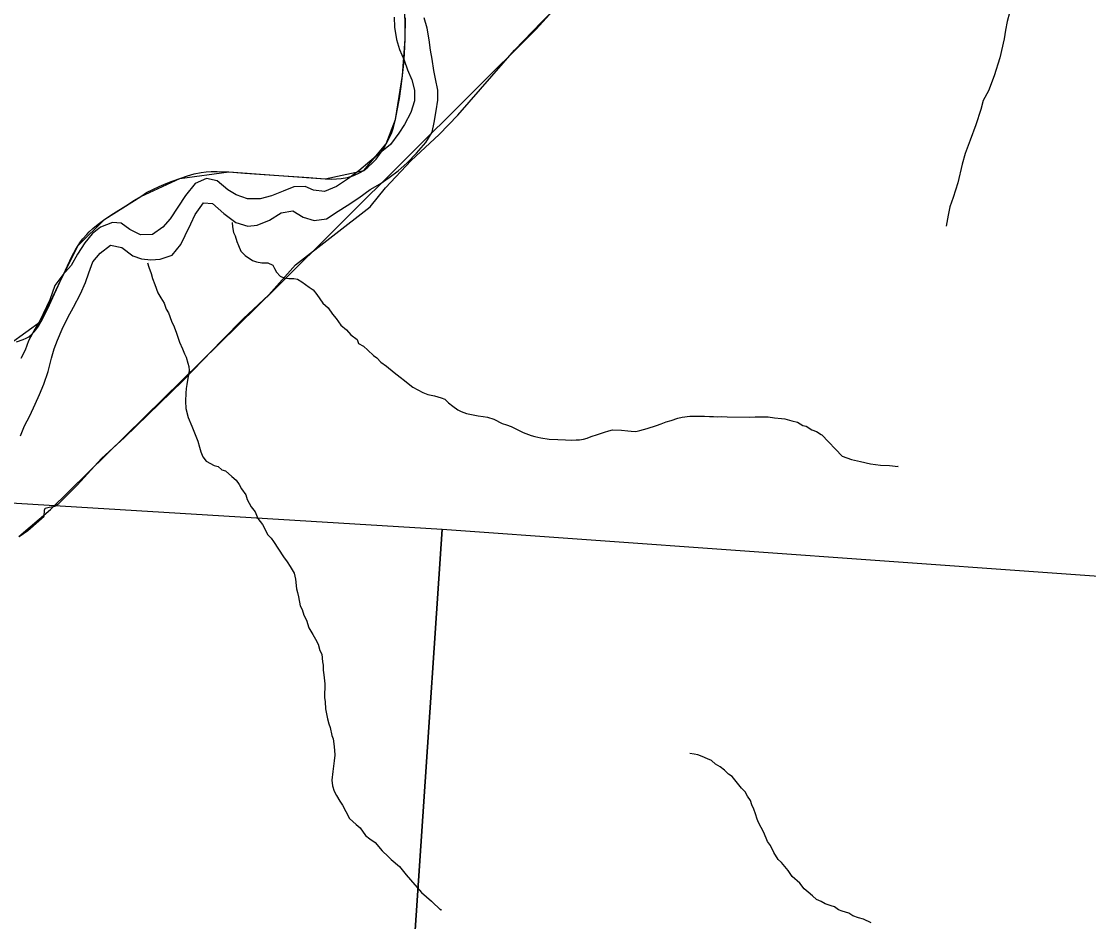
# Model space of a CAD drawing. Extents: x 0 to 82.7, y -0.2 to 22.
# Drawn here: x 5.374 to 6.574, y 18.905 to 19.918 of the extents above; entities that cross this region are included whole.
import ezdxf

# ---------------------------------------------------------------- set-up
doc = ezdxf.new("R2010")
doc.units = 0
for name, color, linetype in [('GM_X_County_Road', 7, 'Continuous'), ('GM_X_Minor_River', 7, 'Continuous'), ('GM_X_Rail_Line', 7, 'Continuous'), ('GM_X_Section', 7, 'Continuous'), ('GM_X_State_Route', 7, 'Continuous'), ('GM_X_Township_Road', 7, 'Continuous'), ('SH_Text', 7, 'Continuous')]:
    doc.layers.add(name, color=color, linetype=linetype)

msp = doc.modelspace()

# ---------------------------------------------------------------- linework, layer by layer
at = {"layer": 'GM_X_County_Road'}
msp.add_lwpolyline([(5.3683, 19.5576), (5.3758, 19.56), (5.3791, 19.5615), (5.3823, 19.5633), (5.3853, 19.5659), (5.3879, 19.5683), (5.39, 19.5711), (5.3929, 19.575), (5.3966, 19.5811), (5.4035, 19.5949), (5.4189, 19.6286), (5.4234, 19.6382), (5.4306, 19.6534), (5.4351, 19.6619), (5.4376, 19.6657), (5.4404, 19.6698), (5.4431, 19.6733), (5.4473, 19.6781), (5.45, 19.6811), (5.4543, 19.685), (5.46, 19.6898), (5.4675, 19.6954), (5.4776, 19.702), (5.4912, 19.7106), (5.5009, 19.7167), (5.508, 19.7211), (5.5146, 19.7253), (5.5216, 19.729), (5.5289, 19.7322), (5.5365, 19.7354), (5.5434, 19.7382), (5.5521, 19.7413), (5.5606, 19.7442), (5.5683, 19.7465), (5.5761, 19.748), (5.5815, 19.7488), (5.5874, 19.7492), (5.5939, 19.7491), (5.6072, 19.7486), (5.6253, 19.7471), (5.6635, 19.7445), (5.697, 19.7424), (5.7153, 19.7409), (5.723, 19.7406), (5.7282, 19.7407), (5.7334, 19.7413), (5.7407, 19.7425), (5.7479, 19.7447), (5.7542, 19.7476), (5.7588, 19.7503), (5.7636, 19.754), (5.7685, 19.7584), (5.7728, 19.7631), (5.7767, 19.7682), (5.7806, 19.7737), (5.7841, 19.78), (5.7878, 19.7872), (5.7899, 19.7917), (5.7922, 19.7985), (5.7947, 19.8074), (5.7965, 19.8177), (5.7989, 19.8312), (5.801, 19.8445), (5.8025, 19.8572), (5.8039, 19.8706), (5.8047, 19.8813), (5.8055, 19.898), (5.8058, 19.9217)], dxfattribs=at)
at = {"layer": 'GM_X_Minor_River'}
for points in [[(6.4851, 19.9275), (6.4825, 19.9176), (6.4806, 19.9081), (6.479, 19.8982), (6.4741, 19.8769), (6.468, 19.8568), (6.4615, 19.8396), (6.4554, 19.829), (6.4528, 19.8187), (6.4474, 19.8016), (6.4409, 19.7842), (6.4352, 19.7693), (6.4318, 19.7572), (6.4269, 19.7363), (6.4219, 19.7199), (6.4181, 19.7093), (6.4162, 19.6998), (6.4139, 19.6876)], [(5.793, 19.9227), (5.7934, 19.9112), (5.7956, 19.8976), (5.7991, 19.8861), (5.8044, 19.8744), (5.8082, 19.8633), (5.8131, 19.8523), (5.8161, 19.8405), (5.8161, 19.8287), (5.8119, 19.8154), (5.8047, 19.8021), (5.7982, 19.7922), (5.7891, 19.7793), (5.7792, 19.7717), (5.7659, 19.7603), (5.7534, 19.7497), (5.7419, 19.7413), (5.7283, 19.7322), (5.7146, 19.7265), (5.7024, 19.7281), (5.6929, 19.7323), (5.6804, 19.7319), (5.6682, 19.727), (5.6553, 19.7216), (5.6424, 19.7182), (5.6283, 19.7182), (5.6154, 19.7228), (5.6059, 19.7285), (5.5941, 19.7384), (5.5819, 19.7411), (5.5694, 19.7354), (5.5584, 19.7221), (5.5496, 19.7088), (5.5412, 19.6959), (5.5329, 19.6864), (5.5211, 19.6784), (5.5078, 19.6777), (5.4956, 19.6838), (5.4861, 19.691), (5.4762, 19.6918), (5.4629, 19.6864), (5.4534, 19.6788), (5.4451, 19.669), (5.4371, 19.656), (5.4298, 19.6435), (5.4203, 19.6329), (5.4116, 19.6207), (5.4059, 19.6048), (5.3944, 19.5812), (5.3891, 19.5717), (5.3819, 19.5588), (5.3781, 19.5481), (5.3731, 19.5386)], [(5.4195, 19.5719), (5.4259, 19.5849), (5.4324, 19.5966), (5.4404, 19.6115), (5.4461, 19.6244), (5.4495, 19.635), (5.4541, 19.6476), (5.4625, 19.6571), (5.4739, 19.6662), (5.4868, 19.6635), (5.499, 19.6544), (5.5088, 19.6509), (5.5195, 19.6498), (5.5298, 19.6505), (5.5434, 19.6551), (5.5533, 19.6669), (5.5579, 19.6771), (5.5644, 19.6904), (5.5693, 19.7007), (5.5788, 19.714), (5.5887, 19.7132), (5.6016, 19.7018), (5.6149, 19.6919), (5.6286, 19.6877), (5.6389, 19.6888), (5.6529, 19.6945), (5.6659, 19.7025), (5.6792, 19.7048), (5.6909, 19.6976), (5.7031, 19.6941), (5.7168, 19.696), (5.7301, 19.7044), (5.7404, 19.7108), (5.7533, 19.7196), (5.7662, 19.729), (5.7772, 19.7351), (5.7875, 19.7423), (5.7974, 19.7499), (5.8077, 19.7587), (5.8183, 19.7697), (5.8286, 19.7815), (5.8358, 19.7932), (5.8381, 19.8043), (5.8404, 19.8172), (5.8423, 19.8294), (5.8423, 19.8404), (5.8397, 19.8533), (5.8378, 19.8628), (5.8359, 19.8754), (5.834, 19.8856), (5.8325, 19.897), (5.8302, 19.9103), (5.8268, 19.9217)], [(5.611, 19.6918), (5.6114, 19.6869), (5.6124, 19.6805), (5.6143, 19.6766), (5.6161, 19.6705), (5.618, 19.6659), (5.6206, 19.6595), (5.6254, 19.6545), (5.6337, 19.649), (5.6382, 19.6474), (5.6443, 19.6462), (5.6511, 19.6465), (5.6568, 19.6438), (5.6586, 19.64), (5.6609, 19.6358), (5.665, 19.6315), (5.6691, 19.6296), (5.6748, 19.6287), (5.6801, 19.6287), (5.6843, 19.6279), (5.6892, 19.6251), (5.6975, 19.619), (5.702, 19.6159), (5.7061, 19.6109), (5.7128, 19.6009), (5.7188, 19.5959), (5.7237, 19.5886), (5.7278, 19.5836), (5.733, 19.5763), (5.7394, 19.5709), (5.7443, 19.5655), (5.7514, 19.5601), (5.7529, 19.5556), (5.7586, 19.5528), (5.7634, 19.5482), (5.7698, 19.542), (5.7736, 19.5397), (5.7781, 19.5347), (5.7845, 19.5301), (5.7931, 19.5231), (5.7999, 19.5177), (5.8048, 19.5142), (5.8089, 19.5108), (5.8142, 19.5065), (5.8255, 19.5007), (5.8308, 19.4983), (5.8383, 19.4967), (5.8459, 19.4947), (5.8501, 19.4931), (5.8542, 19.4889), (5.8591, 19.4851), (5.8647, 19.4812), (5.8685, 19.4792), (5.8745, 19.4769), (5.8874, 19.4744), (5.8931, 19.4736), (5.898, 19.4728), (5.9052, 19.4704), (5.9146, 19.4657), (5.9195, 19.4641), (5.9248, 19.4622), (5.9301, 19.4595), (5.938, 19.4556), (5.9471, 19.452), (5.9512, 19.4512), (5.9581, 19.4496), (5.9675, 19.448), (5.977, 19.4478), (5.9857, 19.4474), (5.9925, 19.4469), (5.9979, 19.4472), (6.0017, 19.4475), (6.0062, 19.4482), (6.01, 19.4493), (6.0146, 19.4512), (6.0218, 19.4534), (6.0295, 19.4559), (6.0344, 19.4574), (6.0386, 19.4585), (6.0488, 19.4583), (6.056, 19.4575), (6.0598, 19.4571), (6.0647, 19.4566), (6.0693, 19.4577), (6.0777, 19.4602), (6.088, 19.4635), (6.0933, 19.4654), (6.099, 19.4676), (6.1047, 19.469), (6.1123, 19.4716), (6.1169, 19.4727), (6.1256, 19.4741), (6.142, 19.4739), (6.1476, 19.4734), (6.1522, 19.4734), (6.1564, 19.4733), (6.1609, 19.4736), (6.1677, 19.4732), (6.1924, 19.4729), (6.1992, 19.4732)], [(5.5157, 19.6462), (5.5172, 19.6414), (5.5197, 19.6345), (5.5212, 19.6288), (5.5238, 19.6219), (5.5271, 19.6128), (5.5308, 19.607), (5.5345, 19.6009), (5.5367, 19.5944), (5.5393, 19.5902), (5.5426, 19.5806), (5.5456, 19.5745), (5.5482, 19.5673), (5.5518, 19.5573), (5.5552, 19.5497), (5.5574, 19.544), (5.5592, 19.5401), (5.5611, 19.5337), (5.5621, 19.5299), (5.5625, 19.5253), (5.5617, 19.5204), (5.5609, 19.5166), (5.56, 19.5097), (5.5592, 19.5052), (5.5588, 19.4999), (5.5583, 19.4908), (5.5586, 19.4824), (5.5615, 19.4725), (5.5655, 19.4626), (5.5685, 19.4553), (5.5722, 19.4457), (5.574, 19.4389), (5.5758, 19.4339), (5.578, 19.4282), (5.5818, 19.4232), (5.5905, 19.4185), (5.595, 19.4173), (5.5991, 19.4135), (5.6033, 19.4123), (5.6104, 19.4061), (5.6153, 19.4019), (5.6187, 19.3969), (5.6213, 19.3923), (5.6261, 19.3854), (5.6276, 19.3804), (5.6324, 19.372), (5.6369, 19.3663), (5.6398, 19.359), (5.6451, 19.3521), (5.651, 19.3403), (5.6548, 19.3368), (5.6574, 19.333), (5.6686, 19.3157), (5.6727, 19.3103), (5.676, 19.305), (5.6783, 19.3011), (5.6805, 19.2973), (5.6823, 19.2908), (5.6833, 19.2798), (5.6844, 19.2756), (5.6855, 19.2707), (5.6873, 19.2608), (5.6895, 19.2565), (5.6913, 19.2501), (5.6943, 19.2447), (5.6972, 19.2359), (5.7017, 19.2283), (5.7047, 19.2233), (5.7076, 19.2176), (5.7095, 19.2103), (5.7117, 19.2061), (5.7123, 19.1977), (5.7131, 19.1939), (5.7134, 19.1882), (5.7141, 19.1829), (5.7151, 19.173), (5.7149, 19.1574), (5.7156, 19.1525), (5.7159, 19.1449), (5.718, 19.1335), (5.7195, 19.1281), (5.721, 19.1239), (5.7231, 19.1148), (5.7246, 19.111), (5.7253, 19.1056), (5.726, 19.0984), (5.7263, 19.0927), (5.7255, 19.0862), (5.7242, 19.0745), (5.7229, 19.0646), (5.7236, 19.0581), (5.7255, 19.0524), (5.7284, 19.0474), (5.7318, 19.0409), (5.7348, 19.0363), (5.7389, 19.0295), (5.7429, 19.0214), (5.7504, 19.0149), (5.755, 19.011)], [(5.373, 19.4518), (5.3772, 19.4629), (5.3833, 19.4743), (5.3894, 19.4876), (5.3943, 19.4982), (5.3989, 19.51), (5.4039, 19.524), (5.4077, 19.5392), (5.4107, 19.5495), (5.4145, 19.5594), (5.4195, 19.5719)], [(6.1992, 19.4732), (6.2137, 19.473), (6.2209, 19.4721), (6.2288, 19.4713), (6.2326, 19.4708), (6.2402, 19.4688), (6.2466, 19.4672), (6.2526, 19.4634), (6.2564, 19.4626), (6.2628, 19.4587), (6.2681, 19.4567), (6.2734, 19.4532), (6.2742, 19.4529)], [(6.2742, 19.4529), (6.297, 19.429), (6.3076, 19.4251), (6.3174, 19.4228), (6.3288, 19.4204), (6.3401, 19.4188), (6.35, 19.4184), (6.3598, 19.4172), (6.3594, 19.4172)], [(6.3296, 18.9042), (6.3209, 18.9081), (6.3153, 18.9097), (6.3088, 18.9121), (6.3043, 18.9152), (6.2968, 18.9171), (6.293, 18.9187), (6.2885, 18.9222), (6.2847, 18.9234), (6.2779, 18.9257), (6.2734, 18.9281), (6.2681, 18.9304), (6.2636, 18.9347), (6.2587, 18.9385), (6.2542, 18.9424), (6.2493, 18.9489), (6.2407, 18.9562), (6.2362, 18.9631), (6.2287, 18.972), (6.225, 18.9754), (6.2201, 18.9831), (6.2164, 18.9911), (6.2131, 18.9957), (6.209, 19.0056), (6.2027, 19.0171), (6.2012, 19.0209), (6.1994, 19.0267), (6.1976, 19.032), (6.1953, 19.037), (6.1939, 19.0416), (6.1905, 19.0465), (6.1879, 19.0515), (6.1838, 19.0557), (6.1763, 19.065), (6.1733, 19.0688), (6.1692, 19.0715), (6.1647, 19.0757), (6.1598, 19.0796), (6.1545, 19.0827), (6.15, 19.0866), (6.1455, 19.0885), (6.1394, 19.0913), (6.1345, 19.0932), (6.1304, 19.094), (6.1258, 19.0945)], [(5.755, 19.011), (5.7609, 19.0022), (5.7658, 18.9987), (5.7718, 18.9945), (5.7797, 18.9852), (5.7864, 18.9787), (5.7896, 18.9755)], [(5.7896, 18.9755), (5.7992, 18.9676), (5.8064, 18.958), (5.8237, 18.9382), (5.835, 18.9286), (5.8455, 18.9183), (5.8463, 18.9194)]]:
    msp.add_lwpolyline(points, dxfattribs=at)
at = {"layer": 'GM_X_Rail_Line'}
msp.add_lwpolyline([(5.3711, 19.3385), (5.4065, 19.3691), (5.6599, 19.6178), (5.9527, 19.9091), (5.9792, 19.9381), (6.0033, 19.9711), (6.017, 20.0025), (6.0401, 20.045), (6.0498, 20.0873), (6.0572, 20.1268), (6.062, 20.1637), (6.0603, 20.1953), (6.0579, 20.2249), (6.0498, 20.2719), (6.0348, 20.3135), (5.9987, 20.382), (5.9815, 20.401)], dxfattribs=at)
at = {"layer": 'GM_X_Section'}
for points in [[(4.8277, 19.4092), (5.8471, 19.3468), (5.7783, 18.3279), (4.7658, 18.3936)], [(5.8471, 19.3468), (6.8524, 19.275), (6.7772, 18.2637), (5.7783, 18.3279)]]:
    msp.add_lwpolyline(points, close=True, dxfattribs=at)
at = {"layer": 'GM_X_State_Route'}
msp.add_lwpolyline([(5.3683, 19.5576), (5.3758, 19.56), (5.3791, 19.5615), (5.3823, 19.5633), (5.3853, 19.5659), (5.3879, 19.5683), (5.39, 19.5711), (5.3929, 19.575), (5.3966, 19.5811), (5.4035, 19.5949), (5.4189, 19.6286), (5.4234, 19.6382), (5.4306, 19.6534), (5.4351, 19.6619), (5.4376, 19.6657), (5.4404, 19.6698), (5.4431, 19.6733), (5.4473, 19.6781), (5.45, 19.6811), (5.4543, 19.685), (5.46, 19.6898), (5.4675, 19.6954), (5.4776, 19.702), (5.4912, 19.7106), (5.5009, 19.7167), (5.508, 19.7211), (5.5146, 19.7253), (5.5216, 19.729), (5.5289, 19.7322), (5.5365, 19.7354), (5.5434, 19.7382), (5.5521, 19.7413), (5.5606, 19.7442), (5.5683, 19.7465), (5.5761, 19.748), (5.5815, 19.7488), (5.5874, 19.7492), (5.5939, 19.7491), (5.6072, 19.7486), (5.6253, 19.7471), (5.6635, 19.7445), (5.697, 19.7424), (5.7153, 19.7409), (5.723, 19.7406), (5.7282, 19.7407), (5.7334, 19.7413), (5.7407, 19.7425), (5.7479, 19.7447), (5.7542, 19.7476), (5.7588, 19.7503), (5.7636, 19.754), (5.7685, 19.7584), (5.7728, 19.7631), (5.7767, 19.7682), (5.7806, 19.7737), (5.7841, 19.78), (5.7878, 19.7872), (5.7899, 19.7917), (5.7922, 19.7985), (5.7947, 19.8074), (5.7965, 19.8177), (5.7989, 19.8312), (5.801, 19.8445), (5.8025, 19.8572), (5.8039, 19.8706), (5.8047, 19.8813), (5.8055, 19.898), (5.8058, 19.9217)], dxfattribs=at)
at = {"layer": 'GM_X_Township_Road'}
for points in [[(5.3965, 19.3589), (5.3993, 19.3614), (5.3998, 19.3682), (5.4005, 19.3703), (5.4052, 19.3716), (5.4116, 19.3728), (5.416, 19.3759), (5.4366, 19.3964), (5.4639, 19.4263), (5.4898, 19.45), (5.5558, 19.5141), (5.5995, 19.5594), (5.6233, 19.5835), (5.652, 19.6105), (5.6823, 19.6441), (5.766, 19.7093), (5.7834, 19.7307), (5.8123, 19.7613), (5.8437, 19.7906), (5.8648, 19.8124), (5.9286, 19.8856), (5.9587, 19.917), (5.9776, 19.936)], [(5.3714, 19.3385), (5.3809, 19.3452), (5.3965, 19.3589)]]:
    msp.add_lwpolyline(points, dxfattribs=at)
at = {"layer": 'SH_Text'}
for p, q in [((5.8055, 19.898), (5.8052, 19.9559)), ((5.8025, 19.8572), (5.8055, 19.898)), ((5.8055, 19.898), (5.8055, 19.898)), ((5.7947, 19.8074), (5.8025, 19.8572)), ((5.7841, 19.78), (5.7947, 19.8074)), ((5.7588, 19.7503), (5.7841, 19.78)), ((5.5521, 19.7413), (5.6072, 19.7486)), ((5.6072, 19.7486), (5.6635, 19.7445)), ((5.7153, 19.7409), (5.7588, 19.7503)), ((5.508, 19.7211), (5.5521, 19.7413)), ((5.6635, 19.7445), (5.7153, 19.7409)), ((5.4675, 19.6954), (5.508, 19.7211)), ((5.4376, 19.6657), (5.4675, 19.6954)), ((5.4189, 19.6286), (5.4376, 19.6657)), ((5.3966, 19.5811), (5.4189, 19.6286)), ((5.3611, 19.5557), (5.3966, 19.5811))]:
    msp.add_line(p, q, dxfattribs=at)

doc.saveas('drawing.dxf')
